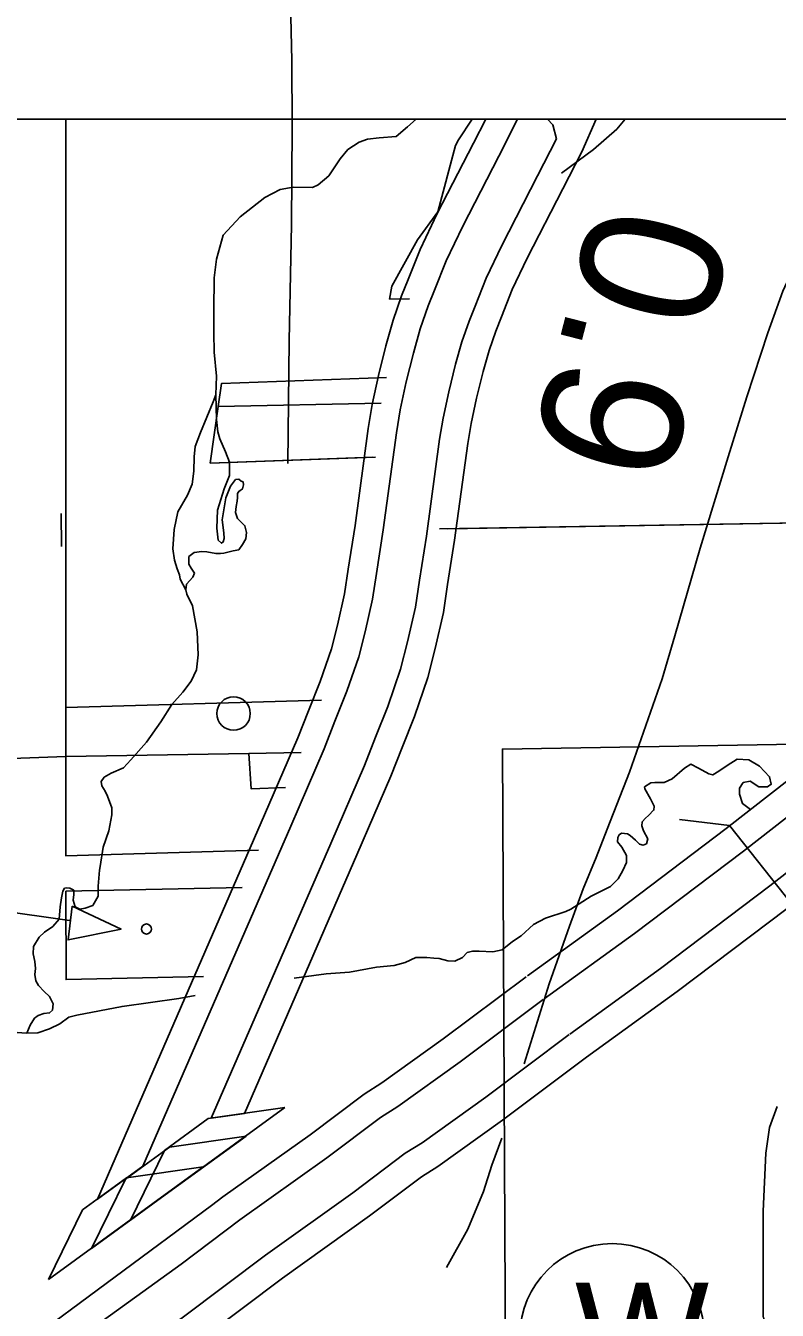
# Model space of a CAD drawing. Extents: x 22866 to 28196, y 1324810 to 1328105.
# Drawn here: x 25707.8 to 25761.6, y 1326496.3 to 1326588.3 of the extents above; entities that cross this region are included whole.
import ezdxf

# ---------------------------------------------------------------- set-up
doc = ezdxf.new("R2010")
doc.units = 0
for name, color, linetype in [('Level 15', 7, 'Continuous'), ('Level 19', 7, 'Continuous'), ('Level 31', 7, 'Continuous'), ('Level 33', 7, 'Continuous'), ('Level 34', 7, 'Continuous'), ('Level 35', 7, 'Continuous'), ('Level 39', 7, 'Continuous'), ('Level 40', 7, 'Continuous'), ('Level 42', 7, 'Continuous'), ('Level 48', 7, 'Continuous'), ('Level 5', 7, 'Continuous'), ('Level 56', 7, 'Continuous'), ('Level 57', 7, 'Continuous'), ('Level 6', 7, 'Continuous'), ('R_No Plot', 7, 'Continuous')]:
    doc.layers.add(name, color=color, linetype=linetype)

msp = doc.modelspace()

# ---------------------------------------------------------------- linework, layer by layer
at = {"layer": 'Level 15'}
for points in [[(25740.753, 1326581.622), (25739.878, 1326579.905), (25737.282, 1326574.864), (25736.053, 1326572.293), (25735.205, 1326570.139), (25734.735, 1326568.975), (25734.12, 1326567.218), (25733.603, 1326565.379), (25733.08, 1326563.258), (25732.633, 1326561.184), (25732.348, 1326559.463), (25731.406, 1326552.516), (25730.914, 1326549.395), (25730.645, 1326547.632), (25730.133, 1326545.389), (25729.71, 1326543.696), (25728.9, 1326541.359), (25728.064, 1326539.254), (25727.302, 1326537.306), (25724.925, 1326531.799), (25712.955, 1326504.277), (25716.211, 1326506.648)], [(25716.211, 1326506.648), (25726.797, 1326530.988), (25729.189, 1326536.53), (25729.962, 1326538.505), (25730.813, 1326540.648), (25731.668, 1326543.114), (25732.118, 1326544.915), (25732.65, 1326547.251), (25732.93, 1326549.083), (25733.425, 1326552.22), (25734.366, 1326559.159), (25734.638, 1326560.802), (25735.069, 1326562.798), (25735.577, 1326564.859), (25736.067, 1326566.605), (25736.644, 1326568.256), (25737.1, 1326569.383), (25737.925, 1326571.479), (25739.109, 1326573.957), (25741.694, 1326578.975), (25743.043, 1326581.622)], [(25748.667, 1326581.622), (25747.642, 1326579.281), (25746.288, 1326576.622), (25743.733, 1326571.662), (25742.661, 1326569.418), (25741.894, 1326567.47), (25741.475, 1326566.436), (25740.992, 1326565.053), (25740.568, 1326563.543), (25740.097, 1326561.635), (25739.709, 1326559.836), (25739.47, 1326558.392), (25738.531, 1326551.471), (25738.03, 1326548.291), (25737.724, 1326546.287), (25737.138, 1326543.716), (25736.619, 1326541.641), (25735.652, 1326538.85), (25734.763, 1326536.612), (25733.962, 1326534.567), (25731.533, 1326528.936), (25723.477, 1326510.415), (25721.104, 1326510.074)], [(25721.104, 1326510.074), (25729.661, 1326529.747), (25732.075, 1326535.343), (25732.865, 1326537.361), (25733.739, 1326539.561), (25734.662, 1326542.223), (25735.153, 1326544.19), (25735.718, 1326546.668), (25736.014, 1326548.604), (25736.512, 1326551.767), (25737.452, 1326558.695), (25737.704, 1326560.218), (25738.109, 1326562.095), (25738.594, 1326564.063), (25739.045, 1326565.667), (25739.565, 1326567.155), (25739.998, 1326568.226), (25740.789, 1326570.233), (25741.905, 1326572.569), (25744.472, 1326577.552), (25745.824, 1326580.207), (25745.567, 1326581.214), (25745.188, 1326581.622)]]:
    msp.add_lwpolyline(points, dxfattribs=at)
at = {"layer": 'Level 19'}
for points in [[(25743.752, 1326520.271), (25750.19, 1326524.933), (25757.964, 1326530.814), (25764.251, 1326535.714), (25771.433, 1326541.523), (25778.838, 1326547.621), (25787.347, 1326555.071), (25792.031, 1326559.317), (25795.993, 1326562.917), (25796.966, 1326561.044)], [(25796.966, 1326561.044), (25793.403, 1326557.806), (25788.704, 1326553.547), (25780.159, 1326546.066), (25772.724, 1326539.942), (25765.52, 1326534.116), (25759.206, 1326529.196), (25751.404, 1326523.293), (25744.948, 1326518.618)], [(25799.403, 1326556.285), (25798.439, 1326558.167), (25795.5, 1326555.495), (25790.78, 1326551.217), (25782.179, 1326543.687), (25774.697, 1326537.525), (25767.46, 1326531.672), (25761.107, 1326526.721), (25753.261, 1326520.785), (25746.779, 1326516.091)], [(25747.975, 1326514.438), (25754.475, 1326519.145), (25762.35, 1326525.102), (25768.729, 1326530.074), (25775.987, 1326535.944), (25783.5, 1326542.132), (25792.137, 1326549.693), (25796.871, 1326553.984), (25799.403, 1326556.285)], [(25721.12, 1326503.824), (25721.939, 1326504.442), (25728.186, 1326508.89), (25732.057, 1326511.809), (25733.312, 1326512.604), (25737.711, 1326515.753), (25743.643, 1326520.206)], [(25744.868, 1326518.574), (25738.917, 1326514.107), (25734.452, 1326510.911), (25733.219, 1326510.13), (25729.392, 1326507.244), (25723.145, 1326502.796), (25718.947, 1326499.629)], [(25746.741, 1326516.079), (25740.762, 1326511.59), (25736.197, 1326508.322), (25734.996, 1326507.562), (25731.237, 1326504.727), (25724.99, 1326500.279), (25719.12, 1326495.85), (25716.605, 1326494.009)], [(25714.962, 1326490.277), (25720.338, 1326494.212), (25726.197, 1326498.633), (25732.443, 1326503.081), (25736.158, 1326505.883), (25737.337, 1326506.629), (25741.969, 1326509.945), (25747.966, 1326514.447)], [(25699.076, 1326487.818), (25707.327, 1326493.612), (25721.12, 1326503.824)], [(25718.947, 1326499.629), (25700.248, 1326486.148)]]:
    msp.add_lwpolyline(points, dxfattribs=at)
at = {"layer": 'Level 31'}
msp.add_line((25761.633, 1326510.908), (25761.633, 1326510.908), dxfattribs=at)
for points in [[(25726.423, 1326605.743), (25726.885, 1326585.816), (25726.9, 1326581.066), (25726.841, 1326574.051), (25726.691, 1326565.757), (25726.591, 1326556.964)], [(25760.622, 1326497.7), (25760.617, 1326499.434), (25760.617, 1326503.412), (25760.802, 1326507.565), (25761.066, 1326509.415), (25761.633, 1326510.908)], [(25760.915, 1326485), (25760.665, 1326495.773), (25760.627, 1326495.835), (25760.622, 1326497.7)]]:
    msp.add_lwpolyline(points, dxfattribs=at)
at = {"layer": 'Level 33'}
msp.add_lwpolyline([(25746.192, 1326577.757), (25748.47, 1326579.458), (25750.152, 1326580.91), (25750.746, 1326581.622)], dxfattribs=at)
at = {"layer": 'Level 34'}
msp.add_lwpolyline([(25710.36, 1326553.386), (25710.373, 1326551.013)], dxfattribs=at)
at = {"layer": 'Level 35'}
for points in [[(25721.488, 1326571.594), (25721.957, 1326573.301), (25723.164, 1326574.62), (25724.951, 1326576.007), (25726.046, 1326576.588), (25726.962, 1326576.745), (25728.347, 1326576.722), (25728.749, 1326576.924), (25729.531, 1326577.572), (25730.335, 1326578.78), (25730.894, 1326579.451), (25731.698, 1326579.965), (25732.302, 1326580.189), (25733.128, 1326580.278), (25734.335, 1326580.368), (25735.161, 1326581.061), (25735.786, 1326581.622)], [(25721.421, 1326561.866), (25721.488, 1326563.208), (25721.309, 1326564.93), (25721.287, 1326566.317), (25721.287, 1326567.949), (25721.309, 1326570.252), (25721.488, 1326571.594)], [(25719.276, 1326547.916), (25718.874, 1326548.683), (25718.829, 1326548.996), (25718.673, 1326549.421), (25718.472, 1326550.047), (25718.36, 1326550.852), (25718.449, 1326552.239), (25718.717, 1326553.491), (25719.41, 1326554.699), (25719.745, 1326555.481), (25719.857, 1326556.421), (25719.879, 1326557.449), (25719.946, 1326558.187), (25720.326, 1326559.171), (25721.242, 1326561.374), (25721.421, 1326561.866), (25721.488, 1326560.122), (25721.577, 1326559.227), (25721.711, 1326558.724)], [(25719.902, 1326549.108), (25719.656, 1326549.466), (25719.499, 1326549.756), (25719.499, 1326550.293), (25719.879, 1326550.584), (25720.438, 1326550.651), (25720.795, 1326550.629), (25721.443, 1326550.517), (25721.756, 1326550.517), (25722.002, 1326550.539), (25722.471, 1326550.651), (25722.672, 1326550.696), (25723.074, 1326550.785), (25723.342, 1326551.165), (25723.588, 1326551.568), (25723.633, 1326552.015), (25723.521, 1326552.507), (25722.985, 1326553.021), (25722.851, 1326553.446), (25722.895, 1326553.871), (25722.963, 1326554.274), (25722.985, 1326554.52), (25722.985, 1326554.81), (25723.074, 1326554.967), (25723.342, 1326555.146), (25723.409, 1326555.437), (25723.387, 1326555.638), (25723.253, 1326555.705), (25723.074, 1326555.839), (25722.851, 1326555.817), (25722.471, 1326555.347), (25722.158, 1326554.497), (25721.89, 1326552.932), (25722.002, 1326551.993), (25722.024, 1326551.59), (25721.957, 1326551.344), (25721.845, 1326551.255), (25721.6, 1326551.478), (25721.51, 1326552.328), (25721.555, 1326553.625), (25722.024, 1326555.146), (25722.404, 1326556.108), (25722.404, 1326557.047), (25722.136, 1326557.807), (25721.711, 1326558.724)], [(25713.141, 1326528.094), (25713.378, 1326529.481), (25713.78, 1326530.667), (25713.981, 1326531.807), (25713.981, 1326532.299), (25713.668, 1326533.149), (25713.512, 1326533.484), (25713.266, 1326533.887), (25713.221, 1326534.2), (25713.445, 1326534.491), (25713.936, 1326534.781), (25714.83, 1326535.162), (25715.344, 1326535.743), (25716.461, 1326536.995), (25717.489, 1326538.456), (25718.293, 1326539.708), (25719.075, 1326540.58), (25719.678, 1326541.363), (25720.058, 1326542.191), (25720.17, 1326543.264), (25720.103, 1326544.897), (25719.768, 1326546.775), (25719.365, 1326547.603), (25719.276, 1326547.916), (25719.343, 1326548.318), (25719.79, 1326548.832), (25719.902, 1326549.108)], [(25759.715, 1326532.179), (25759.152, 1326532.601), (25758.929, 1326533.271), (25758.929, 1326533.719), (25759.197, 1326534.121), (25759.689, 1326534.211), (25760.314, 1326533.808), (25760.94, 1326533.808), (25761.203, 1326533.993), (25761.074, 1326534.524), (25760.359, 1326535.284), (25759.599, 1326535.731), (25758.75, 1326535.776), (25758.035, 1326535.329), (25757.454, 1326534.926), (25757.008, 1326534.658), (25756.74, 1326534.747), (25755.98, 1326535.15), (25755.444, 1326535.418), (25754.997, 1326535.15), (25754.103, 1326534.39), (25753.522, 1326534.121)], [(25753.522, 1326534.121), (25752.863, 1326534.11), (25752.573, 1326534.088), (25752.126, 1326533.797), (25752.148, 1326533.663), (25752.55, 1326532.947), (25752.818, 1326532.433), (25752.796, 1326532.142), (25752.796, 1326532.164), (25752.416, 1326531.762), (25752.193, 1326531.561), (25751.969, 1326531.292), (25751.925, 1326531.002), (25752.059, 1326530.666), (25752.372, 1326530.085), (25752.26, 1326529.727), (25752.036, 1326529.637), (25751.768, 1326529.704), (25751.478, 1326529.995), (25751.098, 1326530.331), (25750.897, 1326530.442), (25750.473, 1326530.487), (25750.316, 1326530.375), (25750.204, 1326530.174), (25750.182, 1326529.861), (25750.495, 1326529.481), (25750.83, 1326528.877), (25750.83, 1326528.385), (25750.584, 1326527.826), (25750.249, 1326527.222), (25749.691, 1326526.663), (25748.305, 1326525.97), (25746.853, 1326525.053), (25746.496, 1326524.874)], [(25707.908, 1326516.175), (25708.15, 1326516.745), (25708.44, 1326517.237), (25708.708, 1326517.438), (25709.11, 1326517.573), (25709.535, 1326517.617), (25709.736, 1326517.819), (25709.781, 1326518.266), (25709.512, 1326518.78), (25709.133, 1326519.138), (25708.73, 1326519.585), (25708.552, 1326519.921), (25708.485, 1326520.368), (25708.529, 1326520.793), (25708.485, 1326521.307), (25708.351, 1326521.844), (25708.373, 1326522.381), (25708.775, 1326523.052), (25709.155, 1326523.387), (25709.758, 1326523.812), (25710.227, 1326524.326), (25710.294, 1326525.221), (25710.384, 1326525.847), (25710.473, 1326526.339), (25710.607, 1326526.54), (25710.719, 1326526.563), (25710.987, 1326526.54), (25711.255, 1326526.406), (25711.255, 1326526.093), (25711.21, 1326525.69), (25711.367, 1326525.221), (25711.702, 1326525.042), (25712.082, 1326525.109), (25712.618, 1326525.31), (25712.998, 1326525.981), (25712.998, 1326526.697), (25713.11, 1326527.837), (25713.141, 1326528.094)], [(25746.496, 1326524.874), (25745.048, 1326524.391), (25744.176, 1326523.944), (25743.305, 1326523.139), (25742.68, 1326522.736), (25741.942, 1326522.132), (25741.272, 1326521.998), (25740.289, 1326522.043), (25739.82, 1326522.043), (25739.418, 1326521.931), (25739.082, 1326521.596), (25738.546, 1326521.327), (25738.032, 1326521.35), (25737.429, 1326521.506), (25737.049, 1326521.528), (25736.535, 1326521.573), (25735.753, 1326521.573), (25734.994, 1326521.215), (25734.212, 1326521.014), (25732.938, 1326520.902), (25730.995, 1326520.544), (25729.341, 1326520.41), (25727.034, 1326520.096)], [(25719.961, 1326518.863), (25718.782, 1326518.644), (25714.716, 1326518.085), (25711.476, 1326517.458)], [(25711.476, 1326517.458), (25710.902, 1326517.315), (25710.254, 1326516.846), (25709.517, 1326516.488), (25708.69, 1326516.197), (25707.908, 1326516.175), (25706.858, 1326516.242), (25705.585, 1326516.421), (25703.998, 1326516.555), (25703.149, 1326516.577), (25701.965, 1326516.533), (25700.066, 1326516.197), (25699.374, 1326515.906), (25698.457, 1326515.347), (25698.212, 1326515.258), (25697.631, 1326514.9), (25697.296, 1326514.43), (25697.162, 1326513.961), (25697.497, 1326513.446), (25697.743, 1326512.798), (25697.877, 1326512.06)]]:
    msp.add_lwpolyline(points, dxfattribs=at)
at = {"layer": 'Level 39'}
for p, q in [((25758.211, 1326531.042), (25754.634, 1326531.457)), ((25762.682, 1326525.397), (25758.211, 1326531.042))]:
    msp.add_line(p, q, dxfattribs=at)
at = {"layer": 'Level 40'}
for points in [[(25754.306, 1326544.631), (25756.1, 1326550.897), (25758.123, 1326557.449), (25759.459, 1326561.728), (25760.948, 1326566.312), (25762.017, 1326569.292), (25764.727, 1326575.137), (25766.101, 1326577.505)], [(25743.504, 1326513.976), (25745.298, 1326519.707), (25746.749, 1326523.833), (25747.741, 1326526.507), (25748.657, 1326528.738), (25749.459, 1326530.763), (25751.062, 1326534.851), (25753.39, 1326541.537), (25754.306, 1326544.631)], [(25737.951, 1326499.386), (25739.477, 1326502.137), (25740.594, 1326504.821), (25741.185, 1326506.712), (25741.901, 1326508.651)]]:
    msp.add_lwpolyline(points, dxfattribs=at)
at = {"layer": 'Level 42'}
for p, q in [((25726.378, 1326510.832), (25720.845, 1326506.803)), ((25720.891, 1326510.044), (25726.378, 1326510.832)), ((25717.747, 1326507.755), (25720.891, 1326510.044)), ((25723.598, 1326508.796), (25718.065, 1326504.768)), ((25718.111, 1326508.008), (25723.598, 1326508.796)), ((25714.967, 1326505.72), (25718.111, 1326508.008)), ((25715.312, 1326502.775), (25717.747, 1326507.755)), ((25720.526, 1326506.583), (25714.993, 1326502.555)), ((25715.039, 1326505.795), (25720.526, 1326506.583)), ((25720.845, 1326506.803), (25715.312, 1326502.775)), ((25711.895, 1326503.506), (25715.039, 1326505.795)), ((25712.532, 1326500.74), (25714.967, 1326505.72)), ((25718.065, 1326504.768), (25712.532, 1326500.74)), ((25709.46, 1326498.527), (25711.895, 1326503.506)), ((25714.993, 1326502.555), (25709.46, 1326498.527))]:
    msp.add_line(p, q, dxfattribs=at)
at = {"layer": 'Level 5'}
for points in [[(25710.686, 1326543.228), (25710.691, 1326562.646)], [(25710.684, 1326535.978), (25710.685, 1326539.487)], [(25723.796, 1326536.198), (25710.684, 1326535.978)]]:
    msp.add_lwpolyline(points, dxfattribs=at)
at = {"layer": 'Level 56'}
msp.add_line((25710.946, 1326524.231), (25703.734, 1326525.262), dxfattribs=at)
msp.add_lwpolyline([(25711.141, 1326525.27), (25710.855, 1326522.838), (25714.645, 1326523.624)], close=True, dxfattribs=at)
for centre, radius in [((25722.702, 1326539.055), 1.2), ((25716.461, 1326523.624), 0.36)]:
    msp.add_circle(centre, radius, dxfattribs=at)
at = {"layer": 'Level 57'}
msp.add_circle((25749.813, 1326494.499), 6.601, dxfattribs=at)
at = {"layer": 'Level 6'}
for points in [[(25729.009, 1326540.007), (25710.685, 1326539.487), (25710.686, 1326543.228), (25710.696, 1326581.622)], [(25739.776, 1326581.622), (25738.803, 1326580.127), (25738.604, 1326579.736), (25737.33, 1326574.983), (25735.875, 1326572.98), (25734.028, 1326569.649), (25733.868, 1326568.739), (25735.295, 1326568.76)], [(25739.776, 1326581.622), (25738.803, 1326580.127), (25738.604, 1326579.736), (25737.33, 1326574.983), (25735.875, 1326572.98), (25734.028, 1326569.649), (25733.868, 1326568.739), (25735.295, 1326568.76)], [(25733.663, 1326563.113), (25721.832, 1326562.687), (25721.6, 1326561.035), (25721.031, 1326556.986), (25732.862, 1326557.411)], [(25721.6, 1326561.035), (25721.031, 1326556.986), (25732.675, 1326557.405)], [(25733.269, 1326561.29), (25721.6, 1326561.035)], [(25737.45, 1326552.273), (25771.846, 1326552.851), (25771.842, 1326553.638), (25779.273, 1326553.763), (25779.305, 1326545.848), (25768.602, 1326536.952), (25741.957, 1326536.504), (25742.267, 1326472.787), (25710.841, 1326472.57), (25711.067, 1326449.357), (25704.487, 1326449.337)], [(25738.036, 1326552.283), (25771.846, 1326552.851), (25771.842, 1326553.638), (25779.273, 1326553.763), (25779.305, 1326545.848), (25768.602, 1326536.952)], [(25726.428, 1326533.768), (25723.962, 1326533.673), (25723.796, 1326536.198), (25727.537, 1326536.261)], [(25572.969, 1326514.857), (25574.196, 1326516.899), (25572.333, 1326518.355), (25571.337, 1326520.228), (25583.876, 1326525.033), (25615.739, 1326527.462), (25615.632, 1326532.48), (25710.684, 1326535.978), (25710.694, 1326528.854), (25724.48, 1326529.271)], [(25723.315, 1326526.592), (25710.697, 1326526.327), (25710.706, 1326520.006), (25720.54, 1326520.212)]]:
    msp.add_lwpolyline(points, dxfattribs=at)
at = {"layer": 'R_No Plot'}
msp.add_lwpolyline([(24815.021, 1326581.622), (26086.714, 1326581.622), (26086.714, 1325755.521), (24815.021, 1325755.521)], close=True, dxfattribs=at)
msp.add_lwpolyline([(24815.021, 1326581.622), (26086.714, 1326581.622), (26086.714, 1325755.521), (24815.021, 1325755.521)], close=True, dxfattribs=at)

# ---------------------------------------------------------------- texts
at = {"layer": 'Level 48'}
msp.add_text('0.9', height=10.1394, rotation=255.56126, dxfattribs=at).set_placement((25748.64, 1326575.952))
at = {"layer": 'Level 57'}
msp.add_text('W', height=7.605, dxfattribs=at).set_placement((25747.148, 1326490.697))

doc.saveas('drawing.dxf')
